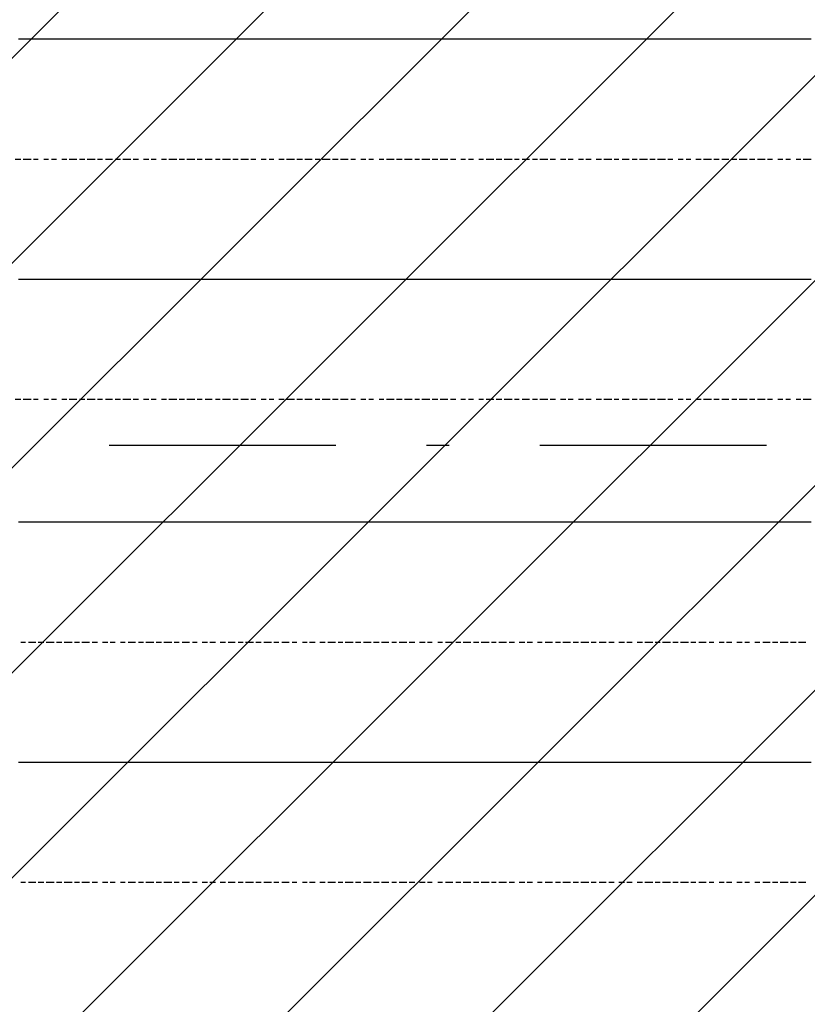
# Model space of a CAD drawing. Extents: x 997 to 109698, y 921 to 94021.
# Tile 598 of 656: x 23538 to 24841, y 55805 to 57436. Entities that reach past the tile are written whole.
import ezdxf

# ---------------------------------------------------------------- set-up
doc = ezdxf.new("R2010")
doc.units = 0
doc.header["$MEASUREMENT"] = 0
doc.layers.add('12', color=7, linetype='CONTINUOUS')
doc.layers.add('28', color=7, linetype='CONTINUOUS')

msp = doc.modelspace()

# ---------------------------------------------------------------- linework, layer by layer
at = {"layer": '12', "color": 5}
for p, q in [((23543.630503, 57403.563401), (23535.630503, 57403.563401)), ((23556.630503, 57403.563401), (23543.630503, 57403.563401)), ((23564.630503, 57403.563401), (23556.630503, 57403.563401)), ((23577.630503, 57403.563401), (23564.630503, 57403.563401)), ((23585.630503, 57403.563401), (23577.630503, 57403.563401)), ((23594.630503, 57403.563401), (23585.630503, 57403.563401)), ((23607.630503, 57403.563401), (23594.630503, 57403.563401)), ((23615.630503, 57403.563401), (23607.630503, 57403.563401)), ((23624.630503, 57403.563401), (23615.630503, 57403.563401)), ((23636.630503, 57403.563401), (23624.630503, 57403.563401)), ((23645.630503, 57403.563401), (23636.630503, 57403.563401)), ((23653.630503, 57403.563401), (23645.630503, 57403.563401)), ((23666.630503, 57403.563401), (23653.630503, 57403.563401)), ((23674.630503, 57403.563401), (23666.630503, 57403.563401)), ((23687.630503, 57403.563401), (23674.630503, 57403.563401)), ((23695.630503, 57403.563401), (23687.630503, 57403.563401)), ((23704.630503, 57403.563401), (23695.630503, 57403.563401)), ((23717.630503, 57403.563401), (23704.630503, 57403.563401)), ((23725.630503, 57403.563401), (23717.630503, 57403.563401)), ((23734.630503, 57403.563401), (23725.630503, 57403.563401)), ((23746.630503, 57403.563401), (23734.630503, 57403.563401)), ((23755.630503, 57403.563401), (23746.630503, 57403.563401)), ((23763.630503, 57403.563401), (23755.630503, 57403.563401)), ((23776.630503, 57403.563401), (23763.630503, 57403.563401)), ((23784.630503, 57403.563401), (23776.630503, 57403.563401)), ((23797.630503, 57403.563401), (23784.630503, 57403.563401)), ((23806.630503, 57403.563401), (23797.630503, 57403.563401)), ((23814.630503, 57403.563401), (23806.630503, 57403.563401)), ((23827.630503, 57403.563401), (23814.630503, 57403.563401)), ((23835.630503, 57403.563401), (23827.630503, 57403.563401)), ((23844.630503, 57403.563401), (23835.630503, 57403.563401)), ((23856.630503, 57403.563401), (23844.630503, 57403.563401)), ((23865.630503, 57403.563401), (23856.630503, 57403.563401)), ((23873.630503, 57403.563401), (23865.630503, 57403.563401)), ((23886.630503, 57403.563401), (23873.630503, 57403.563401)), ((23894.630503, 57403.563401), (23886.630503, 57403.563401)), ((23903.630503, 57403.563401), (23894.630503, 57403.563401)), ((23916.630503, 57403.563401), (23903.630503, 57403.563401)), ((23924.630503, 57403.563401), (23916.630503, 57403.563401)), ((23937.630503, 57403.563401), (23924.630503, 57403.563401)), ((23945.630503, 57403.563401), (23937.630503, 57403.563401)), ((23954.630503, 57403.563401), (23945.630503, 57403.563401)), ((23966.630503, 57403.563401), (23954.630503, 57403.563401)), ((23975.630503, 57403.563401), (23966.630503, 57403.563401)), ((23983.630503, 57403.563401), (23975.630503, 57403.563401)), ((23996.630503, 57403.563401), (23983.630503, 57403.563401)), ((24005.630503, 57403.563401), (23996.630503, 57403.563401)), ((24013.630503, 57403.563401), (24005.630503, 57403.563401)), ((24026.630503, 57403.563401), (24013.630503, 57403.563401)), ((24034.630503, 57403.563401), (24026.630503, 57403.563401)), ((24047.630503, 57403.563401), (24034.630503, 57403.563401)), ((24055.630503, 57403.563401), (24047.630503, 57403.563401)), ((24064.630503, 57403.563401), (24055.630503, 57403.563401)), ((24076.630503, 57403.563401), (24064.630503, 57403.563401)), ((24085.630503, 57403.563401), (24076.630503, 57403.563401)), ((24093.630503, 57403.563401), (24085.630503, 57403.563401)), ((24106.630503, 57403.563401), (24093.630503, 57403.563401)), ((24115.630503, 57403.563401), (24106.630503, 57403.563401)), ((24123.630503, 57403.563401), (24115.630503, 57403.563401)), ((24136.630503, 57403.563401), (24123.630503, 57403.563401)), ((24144.630503, 57403.563401), (24136.630503, 57403.563401)), ((24157.630503, 57403.563401), (24144.630503, 57403.563401)), ((24165.630503, 57403.563401), (24157.630503, 57403.563401)), ((24174.630503, 57403.563401), (24165.630503, 57403.563401)), ((24187.630503, 57403.563401), (24174.630503, 57403.563401)), ((24195.630503, 57403.563401), (24187.630503, 57403.563401)), ((24203.630503, 57403.563401), (24195.630503, 57403.563401)), ((24216.630503, 57403.563401), (24203.630503, 57403.563401)), ((24225.630503, 57403.563401), (24216.630503, 57403.563401)), ((24233.630503, 57403.563401), (24225.630503, 57403.563401)), ((24246.630503, 57403.563401), (24233.630503, 57403.563401)), ((24254.630503, 57403.563401), (24246.630503, 57403.563401)), ((24267.630503, 57403.563401), (24254.630503, 57403.563401)), ((24275.630503, 57403.563401), (24267.630503, 57403.563401)), ((24284.630503, 57403.563401), (24275.630503, 57403.563401)), ((24297.630503, 57403.563401), (24284.630503, 57403.563401)), ((24305.630503, 57403.563401), (24297.630503, 57403.563401)), ((24314.630503, 57403.563401), (24305.630503, 57403.563401)), ((24326.630503, 57403.563401), (24314.630503, 57403.563401)), ((24335.630503, 57403.563401), (24326.630503, 57403.563401)), ((24343.630503, 57403.563401), (24335.630503, 57403.563401)), ((24356.630503, 57403.563401), (24343.630503, 57403.563401)), ((24364.630503, 57403.563401), (24356.630503, 57403.563401)), ((24377.630503, 57403.563401), (24364.630503, 57403.563401)), ((24386.630503, 57403.563401), (24377.630503, 57403.563401)), ((24394.630503, 57403.563401), (24386.630503, 57403.563401)), ((24407.630503, 57403.563401), (24394.630503, 57403.563401)), ((24415.630503, 57403.563401), (24407.630503, 57403.563401)), ((24424.630503, 57403.563401), (24415.630503, 57403.563401)), ((24436.630503, 57403.563401), (24424.630503, 57403.563401)), ((24445.630503, 57403.563401), (24436.630503, 57403.563401)), ((24453.630503, 57403.563401), (24445.630503, 57403.563401)), ((24466.630503, 57403.563401), (24453.630503, 57403.563401)), ((24474.630503, 57403.563401), (24466.630503, 57403.563401)), ((24483.630503, 57403.563401), (24474.630503, 57403.563401)), ((24496.630503, 57403.563401), (24483.630503, 57403.563401)), ((24504.630503, 57403.563401), (24496.630503, 57403.563401)), ((24517.630503, 57403.563401), (24504.630503, 57403.563401)), ((24525.630503, 57403.563401), (24517.630503, 57403.563401)), ((24534.630503, 57403.563401), (24525.630503, 57403.563401)), ((24546.630503, 57403.563401), (24534.630503, 57403.563401)), ((24555.630503, 57403.563401), (24546.630503, 57403.563401)), ((24563.630503, 57403.563401), (24555.630503, 57403.563401)), ((24576.630503, 57403.563401), (24563.630503, 57403.563401)), ((24585.630503, 57403.563401), (24576.630503, 57403.563401)), ((24593.630503, 57403.563401), (24585.630503, 57403.563401)), ((24606.630503, 57403.563401), (24593.630503, 57403.563401)), ((24614.630503, 57403.563401), (24606.630503, 57403.563401)), ((24627.630503, 57403.563401), (24614.630503, 57403.563401)), ((24635.630503, 57403.563401), (24627.630503, 57403.563401)), ((24644.630503, 57403.563401), (24635.630503, 57403.563401)), ((24656.630503, 57403.563401), (24644.630503, 57403.563401)), ((24665.630503, 57403.563401), (24656.630503, 57403.563401)), ((24673.630503, 57403.563401), (24665.630503, 57403.563401)), ((24686.630503, 57403.563401), (24673.630503, 57403.563401)), ((24695.630503, 57403.563401), (24686.630503, 57403.563401)), ((24703.630503, 57403.563401), (24695.630503, 57403.563401)), ((24716.630503, 57403.563401), (24703.630503, 57403.563401)), ((24724.630503, 57403.563401), (24716.630503, 57403.563401)), ((24737.630503, 57403.563401), (24724.630503, 57403.563401)), ((24745.630503, 57403.563401), (24737.630503, 57403.563401)), ((24754.630503, 57403.563401), (24745.630503, 57403.563401)), ((24767.630503, 57403.563401), (24754.630503, 57403.563401)), ((24775.630503, 57403.563401), (24767.630503, 57403.563401)), ((24783.630503, 57403.563401), (24775.630503, 57403.563401)), ((24796.630503, 57403.563401), (24783.630503, 57403.563401)), ((24805.630503, 57403.563401), (24796.630503, 57403.563401)), ((24813.630503, 57403.563401), (24805.630503, 57403.563401)), ((24826.630503, 57403.563401), (24813.630503, 57403.563401)), ((24834.630503, 57403.563401), (24826.630503, 57403.563401)), ((24847.630503, 57403.563401), (24834.630503, 57403.563401)), ((23543.630503, 57005.563401), (23535.630503, 57005.563401)), ((23556.630503, 57005.563401), (23543.630503, 57005.563401)), ((23564.630503, 57005.563401), (23556.630503, 57005.563401)), ((23577.630503, 57005.563401), (23564.630503, 57005.563401)), ((23585.630503, 57005.563401), (23577.630503, 57005.563401)), ((23594.630503, 57005.563401), (23585.630503, 57005.563401)), ((23607.630503, 57005.563401), (23594.630503, 57005.563401)), ((23615.630503, 57005.563401), (23607.630503, 57005.563401)), ((23624.630503, 57005.563401), (23615.630503, 57005.563401)), ((23636.630503, 57005.563401), (23624.630503, 57005.563401)), ((23645.630503, 57005.563401), (23636.630503, 57005.563401)), ((23653.630503, 57005.563401), (23645.630503, 57005.563401)), ((23666.630503, 57005.563401), (23653.630503, 57005.563401)), ((23674.630503, 57005.563401), (23666.630503, 57005.563401)), ((23687.630503, 57005.563401), (23674.630503, 57005.563401)), ((23695.630503, 57005.563401), (23687.630503, 57005.563401)), ((23704.630503, 57005.563401), (23695.630503, 57005.563401)), ((23717.630503, 57005.563401), (23704.630503, 57005.563401)), ((23725.630503, 57005.563401), (23717.630503, 57005.563401)), ((23734.630503, 57005.563401), (23725.630503, 57005.563401)), ((23746.630503, 57005.563401), (23734.630503, 57005.563401)), ((23755.630503, 57005.563401), (23746.630503, 57005.563401)), ((23763.630503, 57005.563401), (23755.630503, 57005.563401)), ((23776.630503, 57005.563401), (23763.630503, 57005.563401)), ((23784.630503, 57005.563401), (23776.630503, 57005.563401)), ((23797.630503, 57005.563401), (23784.630503, 57005.563401)), ((23806.630503, 57005.563401), (23797.630503, 57005.563401)), ((23814.630503, 57005.563401), (23806.630503, 57005.563401)), ((23827.630503, 57005.563401), (23814.630503, 57005.563401)), ((23835.630503, 57005.563401), (23827.630503, 57005.563401)), ((23844.630503, 57005.563401), (23835.630503, 57005.563401)), ((23856.630503, 57005.563401), (23844.630503, 57005.563401)), ((23865.630503, 57005.563401), (23856.630503, 57005.563401)), ((23873.630503, 57005.563401), (23865.630503, 57005.563401)), ((23886.630503, 57005.563401), (23873.630503, 57005.563401)), ((23894.630503, 57005.563401), (23886.630503, 57005.563401)), ((23903.630503, 57005.563401), (23894.630503, 57005.563401)), ((23916.630503, 57005.563401), (23903.630503, 57005.563401)), ((23924.630503, 57005.563401), (23916.630503, 57005.563401)), ((23937.630503, 57005.563401), (23924.630503, 57005.563401)), ((23945.630503, 57005.563401), (23937.630503, 57005.563401)), ((23954.630503, 57005.563401), (23945.630503, 57005.563401)), ((23966.630503, 57005.563401), (23954.630503, 57005.563401)), ((23975.630503, 57005.563401), (23966.630503, 57005.563401)), ((23983.630503, 57005.563401), (23975.630503, 57005.563401)), ((23996.630503, 57005.563401), (23983.630503, 57005.563401)), ((24005.630503, 57005.563401), (23996.630503, 57005.563401)), ((24013.630503, 57005.563401), (24005.630503, 57005.563401)), ((24026.630503, 57005.563401), (24013.630503, 57005.563401)), ((24034.630503, 57005.563401), (24026.630503, 57005.563401)), ((24047.630503, 57005.563401), (24034.630503, 57005.563401)), ((24055.630503, 57005.563401), (24047.630503, 57005.563401)), ((24064.630503, 57005.563401), (24055.630503, 57005.563401)), ((24076.630503, 57005.563401), (24064.630503, 57005.563401)), ((24085.630503, 57005.563401), (24076.630503, 57005.563401)), ((24093.630503, 57005.563401), (24085.630503, 57005.563401)), ((24106.630503, 57005.563401), (24093.630503, 57005.563401)), ((24115.630503, 57005.563401), (24106.630503, 57005.563401)), ((24123.630503, 57005.563401), (24115.630503, 57005.563401)), ((24136.630503, 57005.563401), (24123.630503, 57005.563401)), ((24144.630503, 57005.563401), (24136.630503, 57005.563401)), ((24157.630503, 57005.563401), (24144.630503, 57005.563401)), ((24165.630503, 57005.563401), (24157.630503, 57005.563401)), ((24174.630503, 57005.563401), (24165.630503, 57005.563401)), ((24187.630503, 57005.563401), (24174.630503, 57005.563401)), ((24195.630503, 57005.563401), (24187.630503, 57005.563401)), ((24203.630503, 57005.563401), (24195.630503, 57005.563401)), ((24216.630503, 57005.563401), (24203.630503, 57005.563401)), ((24225.630503, 57005.563401), (24216.630503, 57005.563401)), ((24233.630503, 57005.563401), (24225.630503, 57005.563401)), ((24246.630503, 57005.563401), (24233.630503, 57005.563401)), ((24254.630503, 57005.563401), (24246.630503, 57005.563401)), ((24267.630503, 57005.563401), (24254.630503, 57005.563401)), ((24275.630503, 57005.563401), (24267.630503, 57005.563401)), ((24284.630503, 57005.563401), (24275.630503, 57005.563401)), ((24297.630503, 57005.563401), (24284.630503, 57005.563401)), ((24305.630503, 57005.563401), (24297.630503, 57005.563401)), ((24314.630503, 57005.563401), (24305.630503, 57005.563401)), ((24326.630503, 57005.563401), (24314.630503, 57005.563401)), ((24335.630503, 57005.563401), (24326.630503, 57005.563401)), ((24343.630503, 57005.563401), (24335.630503, 57005.563401)), ((24356.630503, 57005.563401), (24343.630503, 57005.563401)), ((24364.630503, 57005.563401), (24356.630503, 57005.563401)), ((24377.630503, 57005.563401), (24364.630503, 57005.563401)), ((24386.630503, 57005.563401), (24377.630503, 57005.563401)), ((24394.630503, 57005.563401), (24386.630503, 57005.563401)), ((24407.630503, 57005.563401), (24394.630503, 57005.563401)), ((24415.630503, 57005.563401), (24407.630503, 57005.563401)), ((24424.630503, 57005.563401), (24415.630503, 57005.563401)), ((24436.630503, 57005.563401), (24424.630503, 57005.563401)), ((24445.630503, 57005.563401), (24436.630503, 57005.563401)), ((24453.630503, 57005.563401), (24445.630503, 57005.563401)), ((24466.630503, 57005.563401), (24453.630503, 57005.563401)), ((24474.630503, 57005.563401), (24466.630503, 57005.563401)), ((24483.630503, 57005.563401), (24474.630503, 57005.563401)), ((24496.630503, 57005.563401), (24483.630503, 57005.563401)), ((24504.630503, 57005.563401), (24496.630503, 57005.563401)), ((24517.630503, 57005.563401), (24504.630503, 57005.563401)), ((24525.630503, 57005.563401), (24517.630503, 57005.563401)), ((24534.630503, 57005.563401), (24525.630503, 57005.563401)), ((24546.630503, 57005.563401), (24534.630503, 57005.563401)), ((24555.630503, 57005.563401), (24546.630503, 57005.563401)), ((24563.630503, 57005.563401), (24555.630503, 57005.563401)), ((24576.630503, 57005.563401), (24563.630503, 57005.563401)), ((24585.630503, 57005.563401), (24576.630503, 57005.563401)), ((24593.630503, 57005.563401), (24585.630503, 57005.563401)), ((24606.630503, 57005.563401), (24593.630503, 57005.563401)), ((24614.630503, 57005.563401), (24606.630503, 57005.563401)), ((24627.630503, 57005.563401), (24614.630503, 57005.563401)), ((24635.630503, 57005.563401), (24627.630503, 57005.563401)), ((24644.630503, 57005.563401), (24635.630503, 57005.563401)), ((24656.630503, 57005.563401), (24644.630503, 57005.563401)), ((24665.630503, 57005.563401), (24656.630503, 57005.563401)), ((24673.630503, 57005.563401), (24665.630503, 57005.563401)), ((24686.630503, 57005.563401), (24673.630503, 57005.563401)), ((24695.630503, 57005.563401), (24686.630503, 57005.563401)), ((24703.630503, 57005.563401), (24695.630503, 57005.563401)), ((24716.630503, 57005.563401), (24703.630503, 57005.563401)), ((24724.630503, 57005.563401), (24716.630503, 57005.563401)), ((24737.630503, 57005.563401), (24724.630503, 57005.563401)), ((24745.630503, 57005.563401), (24737.630503, 57005.563401)), ((24754.630503, 57005.563401), (24745.630503, 57005.563401)), ((24767.630503, 57005.563401), (24754.630503, 57005.563401)), ((24775.630503, 57005.563401), (24767.630503, 57005.563401)), ((24783.630503, 57005.563401), (24775.630503, 57005.563401)), ((24796.630503, 57005.563401), (24783.630503, 57005.563401)), ((24805.630503, 57005.563401), (24796.630503, 57005.563401)), ((24813.630503, 57005.563401), (24805.630503, 57005.563401)), ((24826.630503, 57005.563401), (24813.630503, 57005.563401)), ((24834.630503, 57005.563401), (24826.630503, 57005.563401)), ((24847.630503, 57005.563401), (24834.630503, 57005.563401)), ((23543.630503, 56603.563401), (23535.630503, 56603.563401)), ((23556.630503, 56603.563401), (23543.630503, 56603.563401)), ((23564.630503, 56603.563401), (23556.630503, 56603.563401)), ((23577.630503, 56603.563401), (23564.630503, 56603.563401)), ((23585.630503, 56603.563401), (23577.630503, 56603.563401)), ((23594.630503, 56603.563401), (23585.630503, 56603.563401)), ((23607.630503, 56603.563401), (23594.630503, 56603.563401)), ((23615.630503, 56603.563401), (23607.630503, 56603.563401)), ((23624.630503, 56603.563401), (23615.630503, 56603.563401)), ((23636.630503, 56603.563401), (23624.630503, 56603.563401)), ((23645.630503, 56603.563401), (23636.630503, 56603.563401)), ((23653.630503, 56603.563401), (23645.630503, 56603.563401)), ((23666.630503, 56603.563401), (23653.630503, 56603.563401)), ((23674.630503, 56603.563401), (23666.630503, 56603.563401)), ((23687.630503, 56603.563401), (23674.630503, 56603.563401)), ((23695.630503, 56603.563401), (23687.630503, 56603.563401)), ((23704.630503, 56603.563401), (23695.630503, 56603.563401)), ((23717.630503, 56603.563401), (23704.630503, 56603.563401)), ((23725.630503, 56603.563401), (23717.630503, 56603.563401)), ((23734.630503, 56603.563401), (23725.630503, 56603.563401)), ((23746.630503, 56603.563401), (23734.630503, 56603.563401)), ((23755.630503, 56603.563401), (23746.630503, 56603.563401)), ((23763.630503, 56603.563401), (23755.630503, 56603.563401)), ((23776.630503, 56603.563401), (23763.630503, 56603.563401)), ((23784.630503, 56603.563401), (23776.630503, 56603.563401)), ((23797.630503, 56603.563401), (23784.630503, 56603.563401)), ((23806.630503, 56603.563401), (23797.630503, 56603.563401)), ((23814.630503, 56603.563401), (23806.630503, 56603.563401)), ((23827.630503, 56603.563401), (23814.630503, 56603.563401)), ((23835.630503, 56603.563401), (23827.630503, 56603.563401)), ((23844.630503, 56603.563401), (23835.630503, 56603.563401)), ((23856.630503, 56603.563401), (23844.630503, 56603.563401)), ((23865.630503, 56603.563401), (23856.630503, 56603.563401)), ((23873.630503, 56603.563401), (23865.630503, 56603.563401)), ((23886.630503, 56603.563401), (23873.630503, 56603.563401)), ((23894.630503, 56603.563401), (23886.630503, 56603.563401)), ((23903.630503, 56603.563401), (23894.630503, 56603.563401)), ((23916.630503, 56603.563401), (23903.630503, 56603.563401)), ((23924.630503, 56603.563401), (23916.630503, 56603.563401)), ((23937.630503, 56603.563401), (23924.630503, 56603.563401)), ((23945.630503, 56603.563401), (23937.630503, 56603.563401)), ((23954.630503, 56603.563401), (23945.630503, 56603.563401)), ((23966.630503, 56603.563401), (23954.630503, 56603.563401)), ((23975.630503, 56603.563401), (23966.630503, 56603.563401)), ((23983.630503, 56603.563401), (23975.630503, 56603.563401)), ((23996.630503, 56603.563401), (23983.630503, 56603.563401)), ((24005.630503, 56603.563401), (23996.630503, 56603.563401)), ((24013.630503, 56603.563401), (24005.630503, 56603.563401)), ((24026.630503, 56603.563401), (24013.630503, 56603.563401)), ((24034.630503, 56603.563401), (24026.630503, 56603.563401)), ((24047.630503, 56603.563401), (24034.630503, 56603.563401)), ((24055.630503, 56603.563401), (24047.630503, 56603.563401)), ((24064.630503, 56603.563401), (24055.630503, 56603.563401)), ((24076.630503, 56603.563401), (24064.630503, 56603.563401)), ((24085.630503, 56603.563401), (24076.630503, 56603.563401)), ((24093.630503, 56603.563401), (24085.630503, 56603.563401)), ((24106.630503, 56603.563401), (24093.630503, 56603.563401)), ((24115.630503, 56603.563401), (24106.630503, 56603.563401)), ((24123.630503, 56603.563401), (24115.630503, 56603.563401)), ((24136.630503, 56603.563401), (24123.630503, 56603.563401)), ((24144.630503, 56603.563401), (24136.630503, 56603.563401)), ((24157.630503, 56603.563401), (24144.630503, 56603.563401)), ((24165.630503, 56603.563401), (24157.630503, 56603.563401)), ((24174.630503, 56603.563401), (24165.630503, 56603.563401)), ((24187.630503, 56603.563401), (24174.630503, 56603.563401)), ((24195.630503, 56603.563401), (24187.630503, 56603.563401)), ((24203.630503, 56603.563401), (24195.630503, 56603.563401)), ((24216.630503, 56603.563401), (24203.630503, 56603.563401)), ((24225.630503, 56603.563401), (24216.630503, 56603.563401)), ((24233.630503, 56603.563401), (24225.630503, 56603.563401)), ((24246.630503, 56603.563401), (24233.630503, 56603.563401)), ((24254.630503, 56603.563401), (24246.630503, 56603.563401)), ((24267.630503, 56603.563401), (24254.630503, 56603.563401)), ((24275.630503, 56603.563401), (24267.630503, 56603.563401)), ((24284.630503, 56603.563401), (24275.630503, 56603.563401)), ((24297.630503, 56603.563401), (24284.630503, 56603.563401)), ((24305.630503, 56603.563401), (24297.630503, 56603.563401)), ((24314.630503, 56603.563401), (24305.630503, 56603.563401)), ((24326.630503, 56603.563401), (24314.630503, 56603.563401)), ((24335.630503, 56603.563401), (24326.630503, 56603.563401)), ((24343.630503, 56603.563401), (24335.630503, 56603.563401)), ((24356.630503, 56603.563401), (24343.630503, 56603.563401)), ((24364.630503, 56603.563401), (24356.630503, 56603.563401)), ((24377.630503, 56603.563401), (24364.630503, 56603.563401)), ((24386.630503, 56603.563401), (24377.630503, 56603.563401)), ((24394.630503, 56603.563401), (24386.630503, 56603.563401)), ((24407.630503, 56603.563401), (24394.630503, 56603.563401)), ((24415.630503, 56603.563401), (24407.630503, 56603.563401)), ((24424.630503, 56603.563401), (24415.630503, 56603.563401)), ((24436.630503, 56603.563401), (24424.630503, 56603.563401)), ((24445.630503, 56603.563401), (24436.630503, 56603.563401)), ((24453.630503, 56603.563401), (24445.630503, 56603.563401)), ((24466.630503, 56603.563401), (24453.630503, 56603.563401)), ((24474.630503, 56603.563401), (24466.630503, 56603.563401)), ((24483.630503, 56603.563401), (24474.630503, 56603.563401)), ((24496.630503, 56603.563401), (24483.630503, 56603.563401)), ((24504.630503, 56603.563401), (24496.630503, 56603.563401)), ((24517.630503, 56603.563401), (24504.630503, 56603.563401)), ((24525.630503, 56603.563401), (24517.630503, 56603.563401)), ((24534.630503, 56603.563401), (24525.630503, 56603.563401)), ((24546.630503, 56603.563401), (24534.630503, 56603.563401)), ((24555.630503, 56603.563401), (24546.630503, 56603.563401)), ((24563.630503, 56603.563401), (24555.630503, 56603.563401)), ((24576.630503, 56603.563401), (24563.630503, 56603.563401)), ((24585.630503, 56603.563401), (24576.630503, 56603.563401)), ((24593.630503, 56603.563401), (24585.630503, 56603.563401)), ((24606.630503, 56603.563401), (24593.630503, 56603.563401)), ((24614.630503, 56603.563401), (24606.630503, 56603.563401)), ((24627.630503, 56603.563401), (24614.630503, 56603.563401)), ((24635.630503, 56603.563401), (24627.630503, 56603.563401)), ((24644.630503, 56603.563401), (24635.630503, 56603.563401)), ((24656.630503, 56603.563401), (24644.630503, 56603.563401)), ((24665.630503, 56603.563401), (24656.630503, 56603.563401)), ((24673.630503, 56603.563401), (24665.630503, 56603.563401)), ((24686.630503, 56603.563401), (24673.630503, 56603.563401)), ((24695.630503, 56603.563401), (24686.630503, 56603.563401)), ((24703.630503, 56603.563401), (24695.630503, 56603.563401)), ((24716.630503, 56603.563401), (24703.630503, 56603.563401)), ((24724.630503, 56603.563401), (24716.630503, 56603.563401)), ((24737.630503, 56603.563401), (24724.630503, 56603.563401)), ((24745.630503, 56603.563401), (24737.630503, 56603.563401)), ((24754.630503, 56603.563401), (24745.630503, 56603.563401)), ((24767.630503, 56603.563401), (24754.630503, 56603.563401)), ((24775.630503, 56603.563401), (24767.630503, 56603.563401)), ((24783.630503, 56603.563401), (24775.630503, 56603.563401)), ((24796.630503, 56603.563401), (24783.630503, 56603.563401)), ((24805.630503, 56603.563401), (24796.630503, 56603.563401)), ((24813.630503, 56603.563401), (24805.630503, 56603.563401)), ((24826.630503, 56603.563401), (24813.630503, 56603.563401)), ((24834.630503, 56603.563401), (24826.630503, 56603.563401)), ((24847.630503, 56603.563401), (24834.630503, 56603.563401)), ((23543.630503, 56205.563401), (23535.630503, 56205.563401)), ((23556.630503, 56205.563401), (23543.630503, 56205.563401)), ((23564.630503, 56205.563401), (23556.630503, 56205.563401)), ((23577.630503, 56205.563401), (23564.630503, 56205.563401)), ((23585.630503, 56205.563401), (23577.630503, 56205.563401)), ((23594.630503, 56205.563401), (23585.630503, 56205.563401)), ((23607.630503, 56205.563401), (23594.630503, 56205.563401)), ((23615.630503, 56205.563401), (23607.630503, 56205.563401)), ((23624.630503, 56205.563401), (23615.630503, 56205.563401)), ((23636.630503, 56205.563401), (23624.630503, 56205.563401)), ((23645.630503, 56205.563401), (23636.630503, 56205.563401)), ((23653.630503, 56205.563401), (23645.630503, 56205.563401)), ((23666.630503, 56205.563401), (23653.630503, 56205.563401)), ((23674.630503, 56205.563401), (23666.630503, 56205.563401)), ((23687.630503, 56205.563401), (23674.630503, 56205.563401)), ((23695.630503, 56205.563401), (23687.630503, 56205.563401)), ((23704.630503, 56205.563401), (23695.630503, 56205.563401)), ((23717.630503, 56205.563401), (23704.630503, 56205.563401)), ((23725.630503, 56205.563401), (23717.630503, 56205.563401)), ((23734.630503, 56205.563401), (23725.630503, 56205.563401)), ((23746.630503, 56205.563401), (23734.630503, 56205.563401)), ((23755.630503, 56205.563401), (23746.630503, 56205.563401)), ((23763.630503, 56205.563401), (23755.630503, 56205.563401)), ((23776.630503, 56205.563401), (23763.630503, 56205.563401)), ((23784.630503, 56205.563401), (23776.630503, 56205.563401)), ((23797.630503, 56205.563401), (23784.630503, 56205.563401)), ((23806.630503, 56205.563401), (23797.630503, 56205.563401)), ((23814.630503, 56205.563401), (23806.630503, 56205.563401)), ((23827.630503, 56205.563401), (23814.630503, 56205.563401)), ((23835.630503, 56205.563401), (23827.630503, 56205.563401)), ((23844.630503, 56205.563401), (23835.630503, 56205.563401)), ((23856.630503, 56205.563401), (23844.630503, 56205.563401)), ((23865.630503, 56205.563401), (23856.630503, 56205.563401)), ((23873.630503, 56205.563401), (23865.630503, 56205.563401)), ((23886.630503, 56205.563401), (23873.630503, 56205.563401)), ((23894.630503, 56205.563401), (23886.630503, 56205.563401)), ((23903.630503, 56205.563401), (23894.630503, 56205.563401)), ((23916.630503, 56205.563401), (23903.630503, 56205.563401)), ((23924.630503, 56205.563401), (23916.630503, 56205.563401)), ((23937.630503, 56205.563401), (23924.630503, 56205.563401)), ((23945.630503, 56205.563401), (23937.630503, 56205.563401)), ((23954.630503, 56205.563401), (23945.630503, 56205.563401)), ((23966.630503, 56205.563401), (23954.630503, 56205.563401)), ((23975.630503, 56205.563401), (23966.630503, 56205.563401)), ((23983.630503, 56205.563401), (23975.630503, 56205.563401)), ((23996.630503, 56205.563401), (23983.630503, 56205.563401)), ((24005.630503, 56205.563401), (23996.630503, 56205.563401)), ((24013.630503, 56205.563401), (24005.630503, 56205.563401)), ((24026.630503, 56205.563401), (24013.630503, 56205.563401)), ((24034.630503, 56205.563401), (24026.630503, 56205.563401)), ((24047.630503, 56205.563401), (24034.630503, 56205.563401)), ((24055.630503, 56205.563401), (24047.630503, 56205.563401)), ((24064.630503, 56205.563401), (24055.630503, 56205.563401)), ((24076.630503, 56205.563401), (24064.630503, 56205.563401)), ((24085.630503, 56205.563401), (24076.630503, 56205.563401)), ((24093.630503, 56205.563401), (24085.630503, 56205.563401)), ((24106.630503, 56205.563401), (24093.630503, 56205.563401)), ((24115.630503, 56205.563401), (24106.630503, 56205.563401)), ((24123.630503, 56205.563401), (24115.630503, 56205.563401)), ((24136.630503, 56205.563401), (24123.630503, 56205.563401)), ((24144.630503, 56205.563401), (24136.630503, 56205.563401)), ((24157.630503, 56205.563401), (24144.630503, 56205.563401)), ((24165.630503, 56205.563401), (24157.630503, 56205.563401)), ((24174.630503, 56205.563401), (24165.630503, 56205.563401)), ((24187.630503, 56205.563401), (24174.630503, 56205.563401)), ((24195.630503, 56205.563401), (24187.630503, 56205.563401)), ((24203.630503, 56205.563401), (24195.630503, 56205.563401)), ((24216.630503, 56205.563401), (24203.630503, 56205.563401)), ((24225.630503, 56205.563401), (24216.630503, 56205.563401)), ((24233.630503, 56205.563401), (24225.630503, 56205.563401)), ((24246.630503, 56205.563401), (24233.630503, 56205.563401)), ((24254.630503, 56205.563401), (24246.630503, 56205.563401)), ((24267.630503, 56205.563401), (24254.630503, 56205.563401)), ((24275.630503, 56205.563401), (24267.630503, 56205.563401)), ((24284.630503, 56205.563401), (24275.630503, 56205.563401)), ((24297.630503, 56205.563401), (24284.630503, 56205.563401)), ((24305.630503, 56205.563401), (24297.630503, 56205.563401)), ((24314.630503, 56205.563401), (24305.630503, 56205.563401)), ((24326.630503, 56205.563401), (24314.630503, 56205.563401)), ((24335.630503, 56205.563401), (24326.630503, 56205.563401)), ((24343.630503, 56205.563401), (24335.630503, 56205.563401)), ((24356.630503, 56205.563401), (24343.630503, 56205.563401)), ((24364.630503, 56205.563401), (24356.630503, 56205.563401)), ((24377.630503, 56205.563401), (24364.630503, 56205.563401)), ((24386.630503, 56205.563401), (24377.630503, 56205.563401)), ((24394.630503, 56205.563401), (24386.630503, 56205.563401)), ((24407.630503, 56205.563401), (24394.630503, 56205.563401)), ((24415.630503, 56205.563401), (24407.630503, 56205.563401)), ((24424.630503, 56205.563401), (24415.630503, 56205.563401)), ((24436.630503, 56205.563401), (24424.630503, 56205.563401)), ((24445.630503, 56205.563401), (24436.630503, 56205.563401)), ((24453.630503, 56205.563401), (24445.630503, 56205.563401)), ((24466.630503, 56205.563401), (24453.630503, 56205.563401)), ((24474.630503, 56205.563401), (24466.630503, 56205.563401)), ((24483.630503, 56205.563401), (24474.630503, 56205.563401)), ((24496.630503, 56205.563401), (24483.630503, 56205.563401)), ((24504.630503, 56205.563401), (24496.630503, 56205.563401)), ((24517.630503, 56205.563401), (24504.630503, 56205.563401)), ((24525.630503, 56205.563401), (24517.630503, 56205.563401)), ((24534.630503, 56205.563401), (24525.630503, 56205.563401)), ((24546.630503, 56205.563401), (24534.630503, 56205.563401)), ((24555.630503, 56205.563401), (24546.630503, 56205.563401)), ((24563.630503, 56205.563401), (24555.630503, 56205.563401)), ((24576.630503, 56205.563401), (24563.630503, 56205.563401)), ((24585.630503, 56205.563401), (24576.630503, 56205.563401)), ((24593.630503, 56205.563401), (24585.630503, 56205.563401)), ((24606.630503, 56205.563401), (24593.630503, 56205.563401)), ((24614.630503, 56205.563401), (24606.630503, 56205.563401)), ((24627.630503, 56205.563401), (24614.630503, 56205.563401)), ((24635.630503, 56205.563401), (24627.630503, 56205.563401)), ((24644.630503, 56205.563401), (24635.630503, 56205.563401)), ((24656.630503, 56205.563401), (24644.630503, 56205.563401)), ((24665.630503, 56205.563401), (24656.630503, 56205.563401)), ((24673.630503, 56205.563401), (24665.630503, 56205.563401)), ((24686.630503, 56205.563401), (24673.630503, 56205.563401)), ((24695.630503, 56205.563401), (24686.630503, 56205.563401)), ((24703.630503, 56205.563401), (24695.630503, 56205.563401)), ((24716.630503, 56205.563401), (24703.630503, 56205.563401)), ((24724.630503, 56205.563401), (24716.630503, 56205.563401)), ((24737.630503, 56205.563401), (24724.630503, 56205.563401)), ((24745.630503, 56205.563401), (24737.630503, 56205.563401)), ((24754.630503, 56205.563401), (24745.630503, 56205.563401)), ((24767.630503, 56205.563401), (24754.630503, 56205.563401)), ((24775.630503, 56205.563401), (24767.630503, 56205.563401)), ((24783.630503, 56205.563401), (24775.630503, 56205.563401)), ((24796.630503, 56205.563401), (24783.630503, 56205.563401)), ((24805.630503, 56205.563401), (24796.630503, 56205.563401)), ((24813.630503, 56205.563401), (24805.630503, 56205.563401)), ((24826.630503, 56205.563401), (24813.630503, 56205.563401)), ((24834.630503, 56205.563401), (24826.630503, 56205.563401)), ((24847.630503, 56205.563401), (24834.630503, 56205.563401))]:
    msp.add_line(p, q, dxfattribs=at)
at = {"layer": '12', "color": 1}
for p, q in [((23539.630503, 57204.563401), (23530.630503, 57204.563401)), ((23556.630503, 57204.563401), (23543.630503, 57204.563401)), ((23568.630503, 57204.563401), (23560.630503, 57204.563401)), ((23585.630503, 57204.563401), (23577.630503, 57204.563401)), ((23598.630503, 57204.563401), (23590.630503, 57204.563401)), ((23615.630503, 57204.563401), (23607.630503, 57204.563401)), ((23632.630503, 57204.563401), (23619.630503, 57204.563401)), ((23645.630503, 57204.563401), (23636.630503, 57204.563401)), ((23662.630503, 57204.563401), (23649.630503, 57204.563401)), ((23674.630503, 57204.563401), (23666.630503, 57204.563401)), ((23691.630503, 57204.563401), (23679.630503, 57204.563401)), ((23704.630503, 57204.563401), (23695.630503, 57204.563401)), ((23721.630503, 57204.563401), (23708.630503, 57204.563401)), ((23734.630503, 57204.563401), (23725.630503, 57204.563401)), ((23751.630503, 57204.563401), (23742.630503, 57204.563401)), ((23763.630503, 57204.563401), (23755.630503, 57204.563401)), ((23780.630503, 57204.563401), (23772.630503, 57204.563401)), ((23797.630503, 57204.563401), (23784.630503, 57204.563401)), ((23810.630503, 57204.563401), (23801.630503, 57204.563401)), ((23827.630503, 57204.563401), (23814.630503, 57204.563401)), ((23839.630503, 57204.563401), (23831.630503, 57204.563401)), ((23856.630503, 57204.563401), (23844.630503, 57204.563401)), ((23869.630503, 57204.563401), (23861.630503, 57204.563401)), ((23886.630503, 57204.563401), (23873.630503, 57204.563401)), ((23899.630503, 57204.563401), (23890.630503, 57204.563401)), ((23916.630503, 57204.563401), (23903.630503, 57204.563401)), ((23928.630503, 57204.563401), (23920.630503, 57204.563401)), ((23945.630503, 57204.563401), (23937.630503, 57204.563401)), ((23958.630503, 57204.563401), (23950.630503, 57204.563401)), ((23975.630503, 57204.563401), (23966.630503, 57204.563401)), ((23992.630503, 57204.563401), (23979.630503, 57204.563401)), ((24005.630503, 57204.563401), (23996.630503, 57204.563401)), ((24021.630503, 57204.563401), (24009.630503, 57204.563401)), ((24034.630503, 57204.563401), (24026.630503, 57204.563401)), ((24051.630503, 57204.563401), (24038.630503, 57204.563401)), ((24064.630503, 57204.563401), (24055.630503, 57204.563401)), ((24081.630503, 57204.563401), (24068.630503, 57204.563401)), ((24093.630503, 57204.563401), (24085.630503, 57204.563401)), ((24110.630503, 57204.563401), (24102.630503, 57204.563401)), ((24123.630503, 57204.563401), (24115.630503, 57204.563401)), ((24140.630503, 57204.563401), (24132.630503, 57204.563401)), ((24157.630503, 57204.563401), (24144.630503, 57204.563401)), ((24170.630503, 57204.563401), (24161.630503, 57204.563401)), ((24187.630503, 57204.563401), (24174.630503, 57204.563401)), ((24199.630503, 57204.563401), (24191.630503, 57204.563401)), ((24216.630503, 57204.563401), (24203.630503, 57204.563401)), ((24229.630503, 57204.563401), (24220.630503, 57204.563401)), ((24246.630503, 57204.563401), (24233.630503, 57204.563401)), ((24259.630503, 57204.563401), (24250.630503, 57204.563401)), ((24275.630503, 57204.563401), (24267.630503, 57204.563401)), ((24288.630503, 57204.563401), (24280.630503, 57204.563401)), ((24305.630503, 57204.563401), (24297.630503, 57204.563401)), ((24322.630503, 57204.563401), (24309.630503, 57204.563401)), ((24335.630503, 57204.563401), (24326.630503, 57204.563401)), ((24352.630503, 57204.563401), (24339.630503, 57204.563401)), ((24364.630503, 57204.563401), (24356.630503, 57204.563401)), ((24381.630503, 57204.563401), (24369.630503, 57204.563401)), ((24394.630503, 57204.563401), (24386.630503, 57204.563401)), ((24411.630503, 57204.563401), (24398.630503, 57204.563401)), ((24424.630503, 57204.563401), (24415.630503, 57204.563401)), ((24441.630503, 57204.563401), (24432.630503, 57204.563401)), ((24453.630503, 57204.563401), (24445.630503, 57204.563401)), ((24470.630503, 57204.563401), (24462.630503, 57204.563401)), ((24483.630503, 57204.563401), (24474.630503, 57204.563401)), ((24500.630503, 57204.563401), (24491.630503, 57204.563401)), ((24517.630503, 57204.563401), (24504.630503, 57204.563401)), ((24529.630503, 57204.563401), (24521.630503, 57204.563401)), ((24546.630503, 57204.563401), (24534.630503, 57204.563401)), ((24559.630503, 57204.563401), (24551.630503, 57204.563401)), ((24576.630503, 57204.563401), (24563.630503, 57204.563401)), ((24589.630503, 57204.563401), (24580.630503, 57204.563401)), ((24606.630503, 57204.563401), (24593.630503, 57204.563401)), ((24618.630503, 57204.563401), (24610.630503, 57204.563401)), ((24635.630503, 57204.563401), (24627.630503, 57204.563401)), ((24648.630503, 57204.563401), (24640.630503, 57204.563401)), ((24665.630503, 57204.563401), (24656.630503, 57204.563401)), ((24682.630503, 57204.563401), (24669.630503, 57204.563401)), ((24695.630503, 57204.563401), (24686.630503, 57204.563401)), ((24711.630503, 57204.563401), (24699.630503, 57204.563401)), ((24724.630503, 57204.563401), (24716.630503, 57204.563401)), ((24741.630503, 57204.563401), (24728.630503, 57204.563401)), ((24754.630503, 57204.563401), (24745.630503, 57204.563401)), ((24771.630503, 57204.563401), (24758.630503, 57204.563401)), ((24783.630503, 57204.563401), (24775.630503, 57204.563401)), ((24800.630503, 57204.563401), (24792.630503, 57204.563401)), ((24813.630503, 57204.563401), (24805.630503, 57204.563401)), ((24830.630503, 57204.563401), (24822.630503, 57204.563401)), ((24847.630503, 57204.563401), (24834.630503, 57204.563401)), ((23539.630503, 56806.563401), (23530.630503, 56806.563401)), ((23556.630503, 56806.563401), (23543.630503, 56806.563401)), ((23568.630503, 56806.563401), (23560.630503, 56806.563401)), ((23585.630503, 56806.563401), (23577.630503, 56806.563401)), ((23598.630503, 56806.563401), (23590.630503, 56806.563401)), ((23615.630503, 56806.563401), (23607.630503, 56806.563401)), ((23632.630503, 56806.563401), (23619.630503, 56806.563401)), ((23645.630503, 56806.563401), (23636.630503, 56806.563401)), ((23662.630503, 56806.563401), (23649.630503, 56806.563401)), ((23674.630503, 56806.563401), (23666.630503, 56806.563401)), ((23691.630503, 56806.563401), (23679.630503, 56806.563401)), ((23704.630503, 56806.563401), (23695.630503, 56806.563401)), ((23721.630503, 56806.563401), (23708.630503, 56806.563401)), ((23734.630503, 56806.563401), (23725.630503, 56806.563401)), ((23751.630503, 56806.563401), (23742.630503, 56806.563401)), ((23763.630503, 56806.563401), (23755.630503, 56806.563401)), ((23780.630503, 56806.563401), (23772.630503, 56806.563401)), ((23797.630503, 56806.563401), (23784.630503, 56806.563401)), ((23810.630503, 56806.563401), (23801.630503, 56806.563401)), ((23827.630503, 56806.563401), (23814.630503, 56806.563401)), ((23839.630503, 56806.563401), (23831.630503, 56806.563401)), ((23856.630503, 56806.563401), (23844.630503, 56806.563401)), ((23869.630503, 56806.563401), (23861.630503, 56806.563401)), ((23886.630503, 56806.563401), (23873.630503, 56806.563401)), ((23899.630503, 56806.563401), (23890.630503, 56806.563401)), ((23916.630503, 56806.563401), (23903.630503, 56806.563401)), ((23928.630503, 56806.563401), (23920.630503, 56806.563401)), ((23945.630503, 56806.563401), (23937.630503, 56806.563401)), ((23958.630503, 56806.563401), (23950.630503, 56806.563401)), ((23975.630503, 56806.563401), (23966.630503, 56806.563401)), ((23992.630503, 56806.563401), (23979.630503, 56806.563401)), ((24005.630503, 56806.563401), (23996.630503, 56806.563401)), ((24021.630503, 56806.563401), (24009.630503, 56806.563401)), ((24034.630503, 56806.563401), (24026.630503, 56806.563401)), ((24051.630503, 56806.563401), (24038.630503, 56806.563401)), ((24064.630503, 56806.563401), (24055.630503, 56806.563401)), ((24081.630503, 56806.563401), (24068.630503, 56806.563401)), ((24093.630503, 56806.563401), (24085.630503, 56806.563401)), ((24110.630503, 56806.563401), (24102.630503, 56806.563401)), ((24123.630503, 56806.563401), (24115.630503, 56806.563401)), ((24140.630503, 56806.563401), (24132.630503, 56806.563401)), ((24157.630503, 56806.563401), (24144.630503, 56806.563401)), ((24170.630503, 56806.563401), (24161.630503, 56806.563401)), ((24187.630503, 56806.563401), (24174.630503, 56806.563401)), ((24199.630503, 56806.563401), (24191.630503, 56806.563401)), ((24216.630503, 56806.563401), (24203.630503, 56806.563401)), ((24229.630503, 56806.563401), (24220.630503, 56806.563401)), ((24246.630503, 56806.563401), (24233.630503, 56806.563401)), ((24259.630503, 56806.563401), (24250.630503, 56806.563401)), ((24275.630503, 56806.563401), (24267.630503, 56806.563401)), ((24288.630503, 56806.563401), (24280.630503, 56806.563401)), ((24305.630503, 56806.563401), (24297.630503, 56806.563401)), ((24322.630503, 56806.563401), (24309.630503, 56806.563401)), ((24335.630503, 56806.563401), (24326.630503, 56806.563401)), ((24352.630503, 56806.563401), (24339.630503, 56806.563401)), ((24364.630503, 56806.563401), (24356.630503, 56806.563401)), ((24381.630503, 56806.563401), (24369.630503, 56806.563401)), ((24394.630503, 56806.563401), (24386.630503, 56806.563401)), ((24411.630503, 56806.563401), (24398.630503, 56806.563401)), ((24424.630503, 56806.563401), (24415.630503, 56806.563401)), ((24441.630503, 56806.563401), (24432.630503, 56806.563401)), ((24453.630503, 56806.563401), (24445.630503, 56806.563401)), ((24470.630503, 56806.563401), (24462.630503, 56806.563401)), ((24483.630503, 56806.563401), (24474.630503, 56806.563401)), ((24500.630503, 56806.563401), (24491.630503, 56806.563401)), ((24517.630503, 56806.563401), (24504.630503, 56806.563401)), ((24529.630503, 56806.563401), (24521.630503, 56806.563401)), ((24546.630503, 56806.563401), (24534.630503, 56806.563401)), ((24559.630503, 56806.563401), (24551.630503, 56806.563401)), ((24576.630503, 56806.563401), (24563.630503, 56806.563401)), ((24589.630503, 56806.563401), (24580.630503, 56806.563401)), ((24606.630503, 56806.563401), (24593.630503, 56806.563401)), ((24618.630503, 56806.563401), (24610.630503, 56806.563401)), ((24635.630503, 56806.563401), (24627.630503, 56806.563401)), ((24648.630503, 56806.563401), (24640.630503, 56806.563401)), ((24665.630503, 56806.563401), (24656.630503, 56806.563401)), ((24682.630503, 56806.563401), (24669.630503, 56806.563401)), ((24695.630503, 56806.563401), (24686.630503, 56806.563401)), ((24711.630503, 56806.563401), (24699.630503, 56806.563401)), ((24724.630503, 56806.563401), (24716.630503, 56806.563401)), ((24741.630503, 56806.563401), (24728.630503, 56806.563401)), ((24754.630503, 56806.563401), (24745.630503, 56806.563401)), ((24771.630503, 56806.563401), (24758.630503, 56806.563401)), ((24783.630503, 56806.563401), (24775.630503, 56806.563401)), ((24800.630503, 56806.563401), (24792.630503, 56806.563401)), ((24813.630503, 56806.563401), (24805.630503, 56806.563401)), ((24830.630503, 56806.563401), (24822.630503, 56806.563401)), ((24847.630503, 56806.563401), (24834.630503, 56806.563401)), ((23547.630503, 56404.563401), (23539.630503, 56404.563401)), ((23564.630503, 56404.563401), (23552.630503, 56404.563401)), ((23577.630503, 56404.563401), (23568.630503, 56404.563401)), ((23594.630503, 56404.563401), (23581.630503, 56404.563401)), ((23607.630503, 56404.563401), (23598.630503, 56404.563401)), ((23624.630503, 56404.563401), (23611.630503, 56404.563401)), ((23636.630503, 56404.563401), (23628.630503, 56404.563401)), ((23653.630503, 56404.563401), (23640.630503, 56404.563401)), ((23666.630503, 56404.563401), (23657.630503, 56404.563401)), ((23683.630503, 56404.563401), (23674.630503, 56404.563401)), ((23695.630503, 56404.563401), (23687.630503, 56404.563401)), ((23712.630503, 56404.563401), (23704.630503, 56404.563401)), ((23729.630503, 56404.563401), (23717.630503, 56404.563401)), ((23742.630503, 56404.563401), (23734.630503, 56404.563401)), ((23759.630503, 56404.563401), (23746.630503, 56404.563401)), ((23772.630503, 56404.563401), (23763.630503, 56404.563401)), ((23789.630503, 56404.563401), (23776.630503, 56404.563401)), ((23801.630503, 56404.563401), (23793.630503, 56404.563401)), ((23818.630503, 56404.563401), (23806.630503, 56404.563401)), ((23831.630503, 56404.563401), (23823.630503, 56404.563401)), ((23848.630503, 56404.563401), (23839.630503, 56404.563401)), ((23861.630503, 56404.563401), (23852.630503, 56404.563401)), ((23878.630503, 56404.563401), (23869.630503, 56404.563401)), ((23894.630503, 56404.563401), (23882.630503, 56404.563401)), ((23907.630503, 56404.563401), (23899.630503, 56404.563401)), ((23924.630503, 56404.563401), (23911.630503, 56404.563401)), ((23937.630503, 56404.563401), (23928.630503, 56404.563401)), ((23954.630503, 56404.563401), (23941.630503, 56404.563401)), ((23966.630503, 56404.563401), (23958.630503, 56404.563401)), ((23983.630503, 56404.563401), (23971.630503, 56404.563401)), ((23996.630503, 56404.563401), (23988.630503, 56404.563401)), ((24013.630503, 56404.563401), (24005.630503, 56404.563401)), ((24026.630503, 56404.563401), (24017.630503, 56404.563401)), ((24043.630503, 56404.563401), (24034.630503, 56404.563401)), ((24060.630503, 56404.563401), (24047.630503, 56404.563401)), ((24072.630503, 56404.563401), (24064.630503, 56404.563401)), ((24089.630503, 56404.563401), (24076.630503, 56404.563401)), ((24102.630503, 56404.563401), (24093.630503, 56404.563401)), ((24119.630503, 56404.563401), (24106.630503, 56404.563401)), ((24132.630503, 56404.563401), (24123.630503, 56404.563401)), ((24148.630503, 56404.563401), (24136.630503, 56404.563401)), ((24161.630503, 56404.563401), (24153.630503, 56404.563401)), ((24178.630503, 56404.563401), (24165.630503, 56404.563401)), ((24191.630503, 56404.563401), (24182.630503, 56404.563401)), ((24208.630503, 56404.563401), (24199.630503, 56404.563401)), ((24220.630503, 56404.563401), (24212.630503, 56404.563401)), ((24237.630503, 56404.563401), (24229.630503, 56404.563401)), ((24254.630503, 56404.563401), (24242.630503, 56404.563401)), ((24267.630503, 56404.563401), (24259.630503, 56404.563401)), ((24284.630503, 56404.563401), (24271.630503, 56404.563401)), ((24297.630503, 56404.563401), (24288.630503, 56404.563401)), ((24314.630503, 56404.563401), (24301.630503, 56404.563401)), ((24326.630503, 56404.563401), (24318.630503, 56404.563401)), ((24343.630503, 56404.563401), (24330.630503, 56404.563401)), ((24356.630503, 56404.563401), (24347.630503, 56404.563401)), ((24373.630503, 56404.563401), (24364.630503, 56404.563401)), ((24386.630503, 56404.563401), (24377.630503, 56404.563401)), ((24402.630503, 56404.563401), (24394.630503, 56404.563401)), ((24419.630503, 56404.563401), (24407.630503, 56404.563401)), ((24432.630503, 56404.563401), (24424.630503, 56404.563401)), ((24449.630503, 56404.563401), (24436.630503, 56404.563401)), ((24462.630503, 56404.563401), (24453.630503, 56404.563401)), ((24479.630503, 56404.563401), (24466.630503, 56404.563401)), ((24491.630503, 56404.563401), (24483.630503, 56404.563401)), ((24508.630503, 56404.563401), (24496.630503, 56404.563401)), ((24521.630503, 56404.563401), (24512.630503, 56404.563401)), ((24538.630503, 56404.563401), (24529.630503, 56404.563401)), ((24551.630503, 56404.563401), (24542.630503, 56404.563401)), ((24568.630503, 56404.563401), (24559.630503, 56404.563401)), ((24585.630503, 56404.563401), (24572.630503, 56404.563401)), ((24597.630503, 56404.563401), (24589.630503, 56404.563401)), ((24614.630503, 56404.563401), (24601.630503, 56404.563401)), ((24627.630503, 56404.563401), (24618.630503, 56404.563401)), ((24644.630503, 56404.563401), (24631.630503, 56404.563401)), ((24656.630503, 56404.563401), (24648.630503, 56404.563401)), ((24673.630503, 56404.563401), (24661.630503, 56404.563401)), ((24686.630503, 56404.563401), (24678.630503, 56404.563401)), ((24703.630503, 56404.563401), (24695.630503, 56404.563401)), ((24716.630503, 56404.563401), (24707.630503, 56404.563401)), ((24733.630503, 56404.563401), (24724.630503, 56404.563401)), ((24745.630503, 56404.563401), (24737.630503, 56404.563401)), ((24762.630503, 56404.563401), (24754.630503, 56404.563401)), ((24779.630503, 56404.563401), (24767.630503, 56404.563401)), ((24792.630503, 56404.563401), (24783.630503, 56404.563401)), ((24809.630503, 56404.563401), (24796.630503, 56404.563401)), ((24822.630503, 56404.563401), (24813.630503, 56404.563401)), ((24838.630503, 56404.563401), (24826.630503, 56404.563401)), ((23547.630503, 56006.563401), (23539.630503, 56006.563401)), ((23564.630503, 56006.563401), (23552.630503, 56006.563401)), ((23577.630503, 56006.563401), (23568.630503, 56006.563401)), ((23594.630503, 56006.563401), (23581.630503, 56006.563401)), ((23607.630503, 56006.563401), (23598.630503, 56006.563401)), ((23624.630503, 56006.563401), (23611.630503, 56006.563401)), ((23636.630503, 56006.563401), (23628.630503, 56006.563401)), ((23653.630503, 56006.563401), (23640.630503, 56006.563401)), ((23666.630503, 56006.563401), (23657.630503, 56006.563401)), ((23683.630503, 56006.563401), (23674.630503, 56006.563401)), ((23695.630503, 56006.563401), (23687.630503, 56006.563401)), ((23712.630503, 56006.563401), (23704.630503, 56006.563401)), ((23729.630503, 56006.563401), (23717.630503, 56006.563401)), ((23742.630503, 56006.563401), (23734.630503, 56006.563401)), ((23759.630503, 56006.563401), (23746.630503, 56006.563401)), ((23772.630503, 56006.563401), (23763.630503, 56006.563401)), ((23789.630503, 56006.563401), (23776.630503, 56006.563401)), ((23801.630503, 56006.563401), (23793.630503, 56006.563401)), ((23818.630503, 56006.563401), (23806.630503, 56006.563401)), ((23831.630503, 56006.563401), (23823.630503, 56006.563401)), ((23848.630503, 56006.563401), (23839.630503, 56006.563401)), ((23861.630503, 56006.563401), (23852.630503, 56006.563401)), ((23878.630503, 56006.563401), (23869.630503, 56006.563401)), ((23894.630503, 56006.563401), (23882.630503, 56006.563401)), ((23907.630503, 56006.563401), (23899.630503, 56006.563401)), ((23924.630503, 56006.563401), (23911.630503, 56006.563401)), ((23937.630503, 56006.563401), (23928.630503, 56006.563401)), ((23954.630503, 56006.563401), (23941.630503, 56006.563401)), ((23966.630503, 56006.563401), (23958.630503, 56006.563401)), ((23983.630503, 56006.563401), (23971.630503, 56006.563401)), ((23996.630503, 56006.563401), (23988.630503, 56006.563401)), ((24013.630503, 56006.563401), (24005.630503, 56006.563401)), ((24026.630503, 56006.563401), (24017.630503, 56006.563401)), ((24043.630503, 56006.563401), (24034.630503, 56006.563401)), ((24060.630503, 56006.563401), (24047.630503, 56006.563401)), ((24072.630503, 56006.563401), (24064.630503, 56006.563401)), ((24089.630503, 56006.563401), (24076.630503, 56006.563401)), ((24102.630503, 56006.563401), (24093.630503, 56006.563401)), ((24119.630503, 56006.563401), (24106.630503, 56006.563401)), ((24132.630503, 56006.563401), (24123.630503, 56006.563401)), ((24148.630503, 56006.563401), (24136.630503, 56006.563401)), ((24161.630503, 56006.563401), (24153.630503, 56006.563401)), ((24178.630503, 56006.563401), (24165.630503, 56006.563401)), ((24191.630503, 56006.563401), (24182.630503, 56006.563401)), ((24208.630503, 56006.563401), (24199.630503, 56006.563401)), ((24220.630503, 56006.563401), (24212.630503, 56006.563401)), ((24237.630503, 56006.563401), (24229.630503, 56006.563401)), ((24254.630503, 56006.563401), (24242.630503, 56006.563401)), ((24267.630503, 56006.563401), (24259.630503, 56006.563401)), ((24284.630503, 56006.563401), (24271.630503, 56006.563401)), ((24297.630503, 56006.563401), (24288.630503, 56006.563401)), ((24314.630503, 56006.563401), (24301.630503, 56006.563401)), ((24326.630503, 56006.563401), (24318.630503, 56006.563401)), ((24343.630503, 56006.563401), (24330.630503, 56006.563401)), ((24356.630503, 56006.563401), (24347.630503, 56006.563401)), ((24373.630503, 56006.563401), (24364.630503, 56006.563401)), ((24386.630503, 56006.563401), (24377.630503, 56006.563401)), ((24402.630503, 56006.563401), (24394.630503, 56006.563401)), ((24419.630503, 56006.563401), (24407.630503, 56006.563401)), ((24432.630503, 56006.563401), (24424.630503, 56006.563401)), ((24449.630503, 56006.563401), (24436.630503, 56006.563401)), ((24462.630503, 56006.563401), (24453.630503, 56006.563401)), ((24479.630503, 56006.563401), (24466.630503, 56006.563401)), ((24491.630503, 56006.563401), (24483.630503, 56006.563401)), ((24508.630503, 56006.563401), (24496.630503, 56006.563401)), ((24521.630503, 56006.563401), (24512.630503, 56006.563401)), ((24538.630503, 56006.563401), (24529.630503, 56006.563401)), ((24551.630503, 56006.563401), (24542.630503, 56006.563401)), ((24568.630503, 56006.563401), (24559.630503, 56006.563401)), ((24585.630503, 56006.563401), (24572.630503, 56006.563401)), ((24597.630503, 56006.563401), (24589.630503, 56006.563401)), ((24614.630503, 56006.563401), (24601.630503, 56006.563401)), ((24627.630503, 56006.563401), (24618.630503, 56006.563401)), ((24644.630503, 56006.563401), (24631.630503, 56006.563401)), ((24656.630503, 56006.563401), (24648.630503, 56006.563401)), ((24673.630503, 56006.563401), (24661.630503, 56006.563401)), ((24686.630503, 56006.563401), (24678.630503, 56006.563401)), ((24703.630503, 56006.563401), (24695.630503, 56006.563401)), ((24716.630503, 56006.563401), (24707.630503, 56006.563401)), ((24733.630503, 56006.563401), (24724.630503, 56006.563401)), ((24745.630503, 56006.563401), (24737.630503, 56006.563401)), ((24762.630503, 56006.563401), (24754.630503, 56006.563401)), ((24779.630503, 56006.563401), (24767.630503, 56006.563401)), ((24792.630503, 56006.563401), (24783.630503, 56006.563401)), ((24809.630503, 56006.563401), (24796.630503, 56006.563401)), ((24822.630503, 56006.563401), (24813.630503, 56006.563401)), ((24838.630503, 56006.563401), (24826.630503, 56006.563401))]:
    msp.add_line(p, q, dxfattribs=at)
at = {"layer": '28', "color": 2}
for p, q in [((11273.570726, 45120.658275), (24838.867688, 58685.955237)), ((11612.981981, 45120.658275), (25178.278943, 58685.955237)), ((11952.393236, 45120.658275), (25517.690198, 58685.955237)), ((12291.80449, 45120.658275), (25857.101453, 58685.955237)), ((12631.215745, 45120.658275), (26196.512708, 58685.955237)), ((12970.627, 45120.658275), (26535.923963, 58685.955237)), ((13310.038255, 45120.658275), (26875.335218, 58685.955237)), ((13472.636205, 44943.844969), (27214.746473, 58685.955237)), ((13472.636205, 44604.433715), (27554.157728, 58685.955237))]:
    msp.add_line(p, q, dxfattribs=at)
at = {"layer": '28', "color": 4}
for p, q in [((24061.130503, 56730.563401), (23686.130503, 56730.563401)), ((24773.630503, 56730.563401), (24398.630503, 56730.563401))]:
    msp.add_line(p, q, dxfattribs=at)
at = {"layer": '28', "color": 4, "linetype": 'Continuous'}
msp.add_line((24248.630503, 56730.563401), (24211.130503, 56730.563401), dxfattribs=at)

doc.saveas('drawing.dxf')
